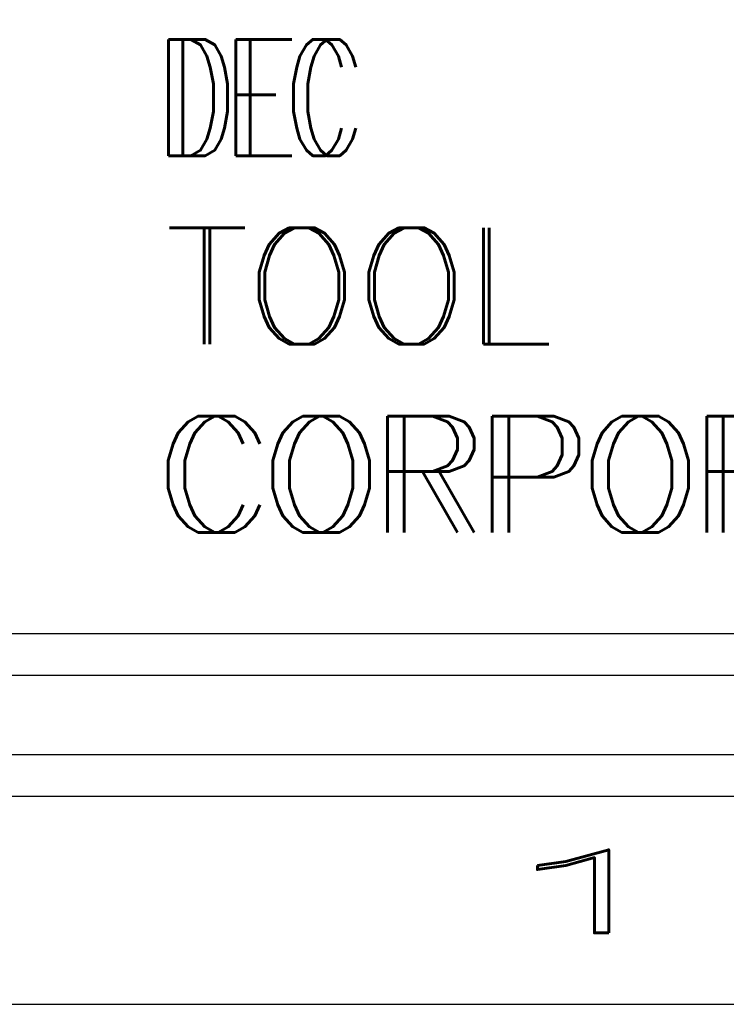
# Model space of a CAD drawing. Header units: inches. Extents: x 1802 to 2468, y -208 to -72.
# Tile 259 of 595: x 2100.101 to 2100.95, y -207.647 to -206.464. Entities that reach past the tile are written whole.
import ezdxf
from ezdxf.enums import TextEntityAlignment as Align

# ---------------------------------------------------------------- set-up
doc = ezdxf.new("R2010")
doc.units = ezdxf.units.IN
doc.header["$LTSCALE"] = 0.5
doc.header["$MEASUREMENT"] = 0
doc.layers.add('SID-M-D', color=42, linetype='Continuous')
doc.layers.add('SID-M-S', color=105, linetype='Continuous')
doc.styles.add('PTI', font='romand.shx', dxfattribs={"oblique": 10})
doc.styles.add('R', font='ROMAND.SHX')
doc.styles.get("Standard").update_dxf_attribs({"font": 'romans.shx'})

# ---------------------------------------------------------------- blocks, each defined once
blk = doc.blocks.new('*U9')
at = {"layer": 'SID-M-S'}
for p, q in [((-34.00000000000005, -0.2500000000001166), (-1.13242748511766e-14, -0.2499999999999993)), ((-34.00000000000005, -0.3000000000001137), (-1.13242748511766e-14, -0.3)), ((-34.00000000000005, -0.550000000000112), (2.886579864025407e-15, -0.55))]:
    blk.add_line(p, q, dxfattribs=at)
at = {"layer": 'SID-M-D', "style": 'R', "width": 4}
blk.add_text('1', height=0.09999999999, dxfattribs=at).set_placement((-2.327455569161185, -0.464284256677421))
blk = doc.blocks.new('JM_TITTLE_BOX_SID')
at = {"layer": 'SID-M-S'}
for points in [[(1.261213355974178e-13, -0.1549984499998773), (-6.499934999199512, -0.1549984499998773, -0.414213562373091), (-6.654933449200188, 1.163513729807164e-13), (-6.654933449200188, 1.416652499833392, -0.4142135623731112), (-6.499934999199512, 1.571650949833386), (1.261213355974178e-13, 1.571650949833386, -0.4142135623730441), (0.1549984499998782, 1.416652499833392), (0.1549984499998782, 1.163513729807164e-13, -0.4142135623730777)], [(1.261213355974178e-13, -0.1049989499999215), (-6.499934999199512, -0.1049989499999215, -0.4142135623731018), (-6.604933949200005, 1.163513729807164e-13), (-6.604933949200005, 1.416652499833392, -0.4142135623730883), (-6.499934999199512, 1.52165144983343), (1.261213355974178e-13, 1.52165144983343, -0.414213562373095), (0.1049989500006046, 1.416652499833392), (0.1049989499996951, 1.163513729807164e-13, -0.414213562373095)]]:
    blk.add_lwpolyline(points, format="xyb", close=True, dxfattribs=at)
at = {"layer": 'SID-M-D', "style": 'PTI', "oblique": 10}
for tag, p in [('CUSTOMER', (-5.990553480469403, 1.371591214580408)), ('DIEDATAINFO', (-2.18746001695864, 1.371591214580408)), ('PARTDESCRIPTION', (-5.966376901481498, 1.169693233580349)), ('00-00-00', (-1.009105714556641, 1.167793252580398)), ('PARTNUMBER', (-5.81595049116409, 0.9696952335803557)), ('REV', (-3.360356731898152, 0.9696952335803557)), ('SCALE', (-2.520436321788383, 0.9677952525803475)), ('SH', (-0.8571950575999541, 0.9677952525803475)), ('SHX', (-0.4057438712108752, 0.9677952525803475)), ('WTD', (-3.839149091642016, 0.7480887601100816)), ('TOOL', (-2.472915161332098, 0.7480887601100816)), ('JOB', (-0.9225366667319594, 0.7480887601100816))]:
    blk.add_attdef(tag, p, '', height=0.09999900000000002, dxfattribs=at)
blk.add_attdef('BUILT', text='', height=0.2499630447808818, dxfattribs=at).set_placement((-2.336101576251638, 0.2076912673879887), align=Align.CENTER)
blk = doc.blocks.new('*U13')
at = {"layer": 'SID-M-D', "color": 42, "linetype": 'Continuous', "lineweight": 0, "char_height": 0.139734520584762, "attachment_point": 1}
for s, insert in [('{\\W0.642857;DEC }', (-2.665973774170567, 0.6089180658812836)), ('{TOOL}', (-2.665973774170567, 0.3826812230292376)), ('{CORPORATION}', (-2.665973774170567, 0.1564443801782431))]:
    blk.add_mtext(s, dxfattribs=dict(at, insert=insert))
at = {"layer": 'SID-M-S', "color": 42, "width": 0.642857}
blk.add_text('DEC ', height=0.139734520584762, dxfattribs=at).set_placement((-2.683084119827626, 0.4691835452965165))
at = {"layer": 'SID-M-S', "color": 42}
for s, p in [('TOOL', (-2.672627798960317, 0.2429467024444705)), ('CORPORATION', (-2.68593584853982, 0.01670985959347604))]:
    blk.add_text(s, height=0.139734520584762, dxfattribs=at).set_placement(p)

msp = doc.modelspace()

# ---------------------------------------------------------------- block references
at = {"layer": 'SID-M-D'}
msp.add_blockref('*U9', (2102.947557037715, -207.09684881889), dxfattribs=at)
at = {"layer": 'SID-M-S'}
for name in ['JM_TITTLE_BOX_SID', '*U13']:
    msp.add_blockref(name, (2102.947557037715, -207.0968488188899), dxfattribs=at)

doc.saveas('drawing.dxf')
